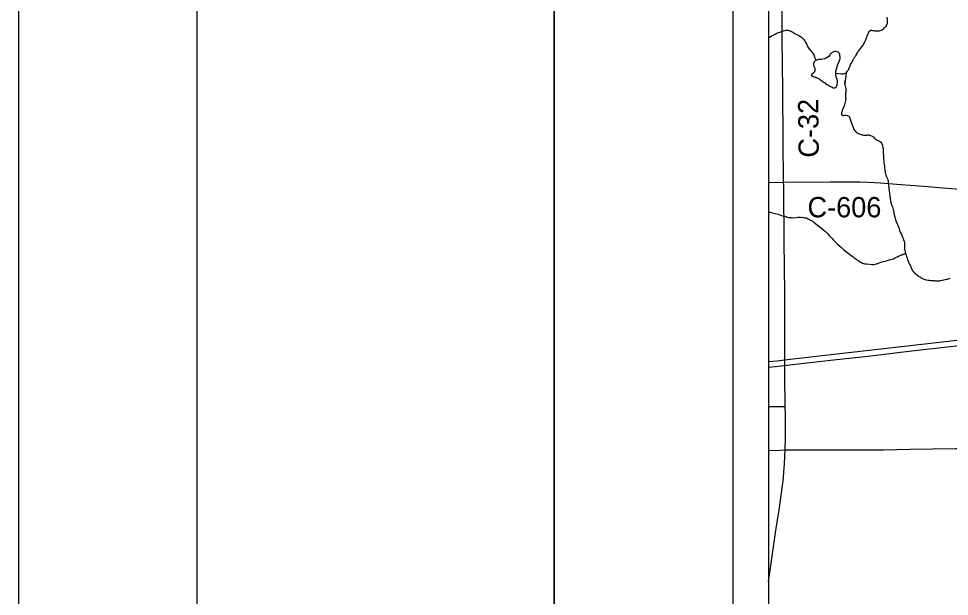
# Model space of a CAD drawing. Extents: x -10.1 to 68, y -9.5 to 29.2.
# Drawn here: x 0 to 2.607, y 18.464 to 20.082 of the extents above; entities that cross this region are included whole.
import ezdxf

# ---------------------------------------------------------------- set-up
doc = ezdxf.new("R2010")
doc.units = 0
for name, color, linetype in [('GM_X_County_Road', 7, 'Continuous'), ('GM_X_County_Road_Text', 7, 'Continuous'), ('GM_X_Minor_Lake', 7, 'Continuous'), ('GM_X_Minor_River', 7, 'Continuous'), ('GM_X_Township_Road', 7, 'Continuous'), ('GM_X_Township_Subdivision', 7, 'Continuous'), ('GM_X_US_Route', 7, 'Continuous'), ('SH_Border', 7, 'Continuous'), ('SH_Cut_Line', 7, 'Continuous'), ('SH_Data', 7, 'Continuous')]:
    doc.layers.add(name, color=color, linetype=linetype)

msp = doc.modelspace()

# ---------------------------------------------------------------- linework, layer by layer
at = {"layer": 'GM_X_County_Road'}
for points in [[(2.1422, 19.6238), (2.1411, 19.7415), (2.1397, 19.8811), (2.1388, 19.955), (2.1384, 20.0244), (2.1379, 20.0776), (2.1367, 20.1872), (2.1367, 20.2668), (2.1372, 20.2932), (2.1361, 20.3491), (2.1363, 20.463), (2.1363, 20.582), (2.1367, 20.6308), (2.1363, 20.7113), (2.135, 20.874), (2.1349, 20.9)], [(2.1, 18.5059), (2.1027, 18.5248), (2.121, 18.6486), (2.1296, 18.7065), (2.1357, 18.7465), (2.1393, 18.7746), (2.1416, 18.7961), (2.1432, 18.8126), (2.1445, 18.8343), (2.1459, 18.8565), (2.147, 18.8742), (2.1474, 18.9085), (2.1472, 18.9722), (2.1468, 18.9952), (2.1462, 19.0809), (2.146, 19.1106), (2.146, 19.1263), (2.146, 19.1505), (2.1458, 19.2221), (2.1455, 19.313), (2.1443, 19.458), (2.1441, 19.4842), (2.1428, 19.5833), (2.1426, 19.6156), (2.1422, 19.6238)], [(2.1, 19.6231), (2.1422, 19.6238)], [(2.1422, 19.6238), (2.1422, 19.6238), (2.2738, 19.6243), (2.319, 19.6243), (2.3555, 19.6243), (2.3801, 19.6237), (2.4129, 19.6217), (2.4718, 19.6171), (2.5471, 19.6113), (2.5767, 19.6089), (2.6354, 19.6041)]]:
    msp.add_lwpolyline(points, dxfattribs=at)
at = {"layer": 'GM_X_Minor_Lake'}
for points in [[(2.2196, 19.9229), (2.2219, 19.9214), (2.2245, 19.9198), (2.2272, 19.9191), (2.2294, 19.9183), (2.2317, 19.9172), (2.234, 19.9168), (2.2362, 19.916), (2.2385, 19.9145), (2.2408, 19.9138), (2.2431, 19.9119), (2.2457, 19.9103), (2.248, 19.9084), (2.2506, 19.9065), (2.2529, 19.905), (2.2559, 19.9031), (2.2586, 19.9016), (2.2608, 19.8993), (2.2635, 19.8974), (2.2665, 19.8959), (2.2692, 19.894), (2.2714, 19.8929), (2.2741, 19.8914), (2.2763, 19.8902), (2.2786, 19.8895), (2.2813, 19.8883), (2.2835, 19.8876), (2.2862, 19.8879), (2.2892, 19.8895), (2.2907, 19.8917), (2.2923, 19.8963), (2.2926, 19.8989), (2.293, 19.9012), (2.293, 19.9061), (2.2919, 19.913), (2.2908, 19.9153), (2.29, 19.9175), (2.2896, 19.9198), (2.2889, 19.9221), (2.2885, 19.9244), (2.2889, 19.9278), (2.2889, 19.9346), (2.29, 19.9414), (2.2912, 19.9441), (2.2919, 19.9467), (2.2923, 19.9494), (2.2938, 19.9517), (2.2946, 19.9547), (2.2961, 19.957), (2.2969, 19.9596), (2.2976, 19.9619), (2.2991, 19.9642), (2.2995, 19.9668), (2.3003, 19.9691), (2.3007, 19.9718), (2.3003, 19.9744), (2.2999, 19.9767), (2.2999, 19.979), (2.2995, 19.9813), (2.2988, 19.9835), (2.2969, 19.9862), (2.2946, 19.9877), (2.292, 19.9885), (2.2897, 19.9892), (2.287, 19.99), (2.2846, 19.99)], [(2.2594, 19.9695), (2.2564, 19.9688), (2.2473, 19.9672), (2.2446, 19.9669), (2.2397, 19.9669), (2.2352, 19.9654), (2.2329, 19.9642), (2.2302, 19.9627), (2.228, 19.9604), (2.2257, 19.9559), (2.2257, 19.9536), (2.2261, 19.9513), (2.2268, 19.949), (2.2283, 19.9468), (2.2291, 19.9445), (2.2302, 19.9422), (2.2302, 19.9377), (2.2298, 19.9354), (2.2287, 19.9327), (2.2276, 19.9305), (2.2253, 19.9286), (2.223, 19.9267), (2.22, 19.9252), (2.2196, 19.9229)], [(2.2692, 19.9757), (2.2594, 19.9695)], [(2.2846, 19.99), (2.2802, 19.9881), (2.278, 19.9866), (2.2753, 19.9843), (2.273, 19.9824), (2.2719, 19.9798), (2.2692, 19.9757)]]:
    msp.add_lwpolyline(points, dxfattribs=at)
at = {"layer": 'GM_X_Minor_River'}
for points in [[(2.4316, 20.0855), (2.4321, 20.0805), (2.4325, 20.0775), (2.4325, 20.0756), (2.4326, 20.0737), (2.4322, 20.0706), (2.4319, 20.0684), (2.4305, 20.063), (2.4279, 20.0588), (2.4253, 20.0557), (2.4234, 20.0545), (2.4212, 20.0518), (2.4189, 20.0503), (2.417, 20.0491), (2.4144, 20.0479), (2.4118, 20.0471), (2.4099, 20.0467), (2.4068, 20.0463), (2.4049, 20.0466), (2.4026, 20.0466), (2.4, 20.0465), (2.3977, 20.0469), (2.3947, 20.0476), (2.3924, 20.0476), (2.3897, 20.0487), (2.3874, 20.0494), (2.3837, 20.0463), (2.3814, 20.0443), (2.377, 20.0359), (2.3755, 20.0332), (2.3744, 20.0298), (2.3733, 20.0271), (2.3723, 20.024), (2.3712, 20.0213), (2.3697, 20.0179), (2.3682, 20.0152), (2.3667, 20.0129), (2.3657, 20.0098), (2.3634, 20.0068), (2.3612, 20.0037), (2.3593, 20.0018), (2.3575, 19.9991), (2.3556, 19.9964), (2.3541, 19.9945), (2.3523, 19.9914), (2.3512, 19.9895), (2.3497, 19.9875), (2.3475, 19.9852), (2.3468, 19.9822), (2.3438, 19.9772), (2.3416, 19.9733), (2.3393, 19.971), (2.3382, 19.9691), (2.3371, 19.9672), (2.3356, 19.9652), (2.3349, 19.9618), (2.3327, 19.9587), (2.3309, 19.9564), (2.3301, 19.9541), (2.3287, 19.9514), (2.3276, 19.9488), (2.3265, 19.9461), (2.3254, 19.9434), (2.3246, 19.9411), (2.3232, 19.9384), (2.3221, 19.9365), (2.3198, 19.9334), (2.3172, 19.9311), (2.3173, 19.9292), (2.3112, 19.9272), (2.3082, 19.926), (2.3036, 19.9259), (2.2889, 19.9278)], [(2.1, 20.0277), (2.1033, 20.0299), (2.1085, 20.0338), (2.1149, 20.0365), (2.1191, 20.0385), (2.1232, 20.0405), (2.1277, 20.0425), (2.1323, 20.0441), (2.1364, 20.046), (2.1417, 20.0476), (2.1462, 20.0488), (2.1493, 20.0493), (2.1515, 20.0493), (2.1534, 20.049), (2.1561, 20.0486), (2.1584, 20.0479), (2.1615, 20.0472), (2.1641, 20.0457), (2.1684, 20.0435), (2.1737, 20.0402), (2.181, 20.0365), (2.1871, 20.0332), (2.1921, 20.0298), (2.1968, 20.0253), (2.201, 20.0205), (2.2042, 20.0137), (2.2073, 20.0092), (2.2085, 20.0054), (2.2097, 20.0031), (2.2128, 19.9975), (2.219, 19.9911), (2.2225, 19.9866), (2.2252, 19.9832), (2.2271, 19.9802), (2.2283, 19.9772), (2.2291, 19.9742), (2.23, 19.9711), (2.2333, 19.9644)], [(2.3172, 19.9292), (2.3139, 19.8999), (2.315, 19.9079), (2.3139, 19.8999), (2.3136, 19.8972), (2.314, 19.8949), (2.3144, 19.893), (2.3153, 19.89), (2.3168, 19.8855), (2.3169, 19.8832), (2.3173, 19.8813), (2.3169, 19.8794), (2.317, 19.8756), (2.3155, 19.8725), (2.3156, 19.8702), (2.3156, 19.8676), (2.3157, 19.8641), (2.3161, 19.8607), (2.3162, 19.8577), (2.3158, 19.8543), (2.3155, 19.8512), (2.3148, 19.8474), (2.3137, 19.8436), (2.3127, 19.8398), (2.3116, 19.8367), (2.3105, 19.834), (2.3065, 19.8241), (2.305, 19.821), (2.3043, 19.8191), (2.304, 19.8157), (2.3044, 19.8138), (2.3055, 19.8115), (2.3086, 19.8108), (2.3113, 19.8105), (2.3135, 19.8109), (2.3154, 19.8109), (2.3173, 19.8109), (2.3223, 19.8095), (2.3246, 19.8084), (2.3265, 19.8065), (2.3281, 19.8031), (2.3297, 19.7975), (2.3317, 19.7918), (2.3333, 19.7865), (2.3349, 19.7812), (2.3369, 19.777), (2.3385, 19.7733), (2.34, 19.7699), (2.3424, 19.7672), (2.3447, 19.7646), (2.3474, 19.762), (2.3512, 19.7605), (2.3543, 19.7591), (2.357, 19.758), (2.3593, 19.7569), (2.3619, 19.7562), (2.3642, 19.7558), (2.3665, 19.7555), (2.3692, 19.7551), (2.3714, 19.7555), (2.3737, 19.7556), (2.376, 19.7556), (2.3779, 19.756), (2.3813, 19.7561), (2.3832, 19.7557), (2.3859, 19.7546), (2.3889, 19.7536), (2.3947, 19.7495), (2.3966, 19.7472), (2.4001, 19.7442), (2.402, 19.7431), (2.4043, 19.7416), (2.407, 19.7402), (2.4097, 19.7383), (2.412, 19.7372), (2.4143, 19.7357), (2.4162, 19.7331), (2.4178, 19.7304), (2.419, 19.7278), (2.4194, 19.7248), (2.4202, 19.721), (2.4207, 19.7176), (2.4211, 19.7157), (2.4211, 19.7126), (2.4212, 19.7103), (2.4212, 19.7084), (2.4213, 19.705), (2.4217, 19.7005), (2.4218, 19.6955), (2.4223, 19.6914), (2.4223, 19.6876), (2.4228, 19.6838), (2.4228, 19.6803), (2.4233, 19.6769), (2.4241, 19.6731), (2.4245, 19.669), (2.425, 19.6659), (2.425, 19.6625), (2.4258, 19.6595), (2.4259, 19.6572), (2.4263, 19.6545)], [(2.4263, 19.6545), (2.4267, 19.6515), (2.4271, 19.6488), (2.4279, 19.647), (2.4284, 19.6451), (2.4295, 19.6417), (2.4315, 19.6371), (2.4323, 19.6352), (2.4335, 19.633), (2.4343, 19.6307), (2.4347, 19.6284), (2.4352, 19.6243), (2.4356, 19.6193), (2.4364, 19.6151), (2.4369, 19.611), (2.4374, 19.6045), (2.4382, 19.5996), (2.4387, 19.5943), (2.4392, 19.5897), (2.4396, 19.5863), (2.44, 19.5829), (2.4408, 19.5799), (2.4409, 19.5768), (2.4413, 19.5745), (2.4417, 19.5719), (2.4422, 19.5689), (2.443, 19.5647), (2.4446, 19.5613), (2.4458, 19.5583), (2.447, 19.5549), (2.4482, 19.5511), (2.4494, 19.5473), (2.4502, 19.5435), (2.4506, 19.5408), (2.451, 19.5386), (2.4514, 19.5363), (2.4519, 19.5329), (2.4527, 19.5283), (2.4543, 19.5234), (2.4555, 19.5193), (2.4567, 19.5159), (2.4579, 19.5125), (2.4591, 19.5098), (2.4599, 19.5075), (2.4611, 19.5049), (2.4623, 19.5015), (2.4638, 19.4989), (2.4647, 19.4958), (2.4658, 19.4928), (2.4667, 19.489), (2.4682, 19.4864), (2.469, 19.4837), (2.4702, 19.4811), (2.4714, 19.4784), (2.473, 19.475), (2.4757, 19.4698), (2.4773, 19.4656), (2.4785, 19.4618), (2.4797, 19.4599), (2.4801, 19.4577), (2.4805, 19.4558), (2.4809, 19.4539), (2.481, 19.4512), (2.481, 19.4486), (2.4811, 19.4451), (2.4811, 19.4406), (2.4812, 19.436), (2.482, 19.4322), (2.4825, 19.4277), (2.4841, 19.4239), (2.4853, 19.4194), (2.4865, 19.4156), (2.4881, 19.4114), (2.4897, 19.4073), (2.4913, 19.4027), (2.4933, 19.3982), (2.4952, 19.3944), (2.4968, 19.3918), (2.498, 19.3891), (2.4992, 19.385), (2.5008, 19.3812), (2.5023, 19.3782), (2.5031, 19.3763), (2.5047, 19.374), (2.5066, 19.3722), (2.5085, 19.3699), (2.5112, 19.3673), (2.5143, 19.3651), (2.517, 19.3632), (2.5193, 19.3617), (2.5216, 19.3599), (2.5247, 19.3584), (2.527, 19.3569), (2.5293, 19.3554), (2.5316, 19.3543), (2.5335, 19.3532), (2.5362, 19.3521), (2.5385, 19.3514), (2.5408, 19.3507), (2.5427, 19.3499), (2.5469, 19.3492)], [(2.1, 19.5412), (2.1, 19.5412), (2.1039, 19.5401), (2.1069, 19.539), (2.1115, 19.5376), (2.1187, 19.5362), (2.1271, 19.5337), (2.1321, 19.5322), (2.1363, 19.53), (2.142, 19.5282), (2.1489, 19.5272), (2.1527, 19.5261), (2.1565, 19.525), (2.1599, 19.5247), (2.1626, 19.5247), (2.1653, 19.524), (2.1675, 19.524), (2.1774, 19.525), (2.182, 19.5254), (2.1865, 19.5259), (2.1895, 19.5259), (2.1937, 19.5252), (2.1956, 19.5253), (2.2002, 19.5242), (2.2029, 19.5239), (2.2055, 19.5235), (2.2074, 19.5228), (2.2097, 19.5221), (2.2124, 19.5198), (2.2178, 19.5173), (2.2224, 19.5151), (2.2266, 19.5121), (2.2316, 19.508), (2.2374, 19.5035), (2.2436, 19.4987), (2.2493, 19.4942), (2.2547, 19.4897), (2.2601, 19.4853), (2.2651, 19.48), (2.2702, 19.4744), (2.2771, 19.4673), (2.2822, 19.4613), (2.2876, 19.4553), (2.2934, 19.4504), (2.2988, 19.4456), (2.3045, 19.4411), (2.3103, 19.4351), (2.3184, 19.4284), (2.3257, 19.4228), (2.3315, 19.4187), (2.3365, 19.4154), (2.3403, 19.4117), (2.3446, 19.4087), (2.3477, 19.4061), (2.3507, 19.4042), (2.353, 19.4031), (2.3553, 19.4013), (2.358, 19.3998), (2.3603, 19.3987), (2.3634, 19.3972)], [(2.3634, 19.3972), (2.3664, 19.3961), (2.3699, 19.3954), (2.3752, 19.3947), (2.3908, 19.3935), (2.395, 19.3935), (2.3984, 19.394), (2.4021, 19.3952), (2.4078, 19.3972), (2.415, 19.3996), (2.4218, 19.4012), (2.4275, 19.4028), (2.4328, 19.4048), (2.4384, 19.406), (2.4422, 19.4069), (2.446, 19.4081), (2.4498, 19.4093), (2.4532, 19.4112), (2.4569, 19.4128), (2.4603, 19.4144), (2.4633, 19.416), (2.4663, 19.4179), (2.4697, 19.4191), (2.4724, 19.4199), (2.4743, 19.4207), (2.4769, 19.4219), (2.4792, 19.4231), (2.4811, 19.4235), (2.4822, 19.4239), (2.4822, 19.4235)], [(2.5469, 19.3492), (2.551, 19.3489), (2.5549, 19.3486), (2.5613, 19.3483), (2.564, 19.348), (2.5666, 19.3477), (2.5689, 19.3473), (2.572, 19.3474), (2.5746, 19.3474), (2.5769, 19.3475), (2.5792, 19.3479), (2.5818, 19.3487), (2.5867, 19.3495), (2.5909, 19.3507), (2.5954, 19.3516), (2.5989, 19.352), (2.6015, 19.3524), (2.6041, 19.3532), (2.6064, 19.354), (2.6087, 19.3548)]]:
    msp.add_lwpolyline(points, dxfattribs=at)
at = {"layer": 'GM_X_Township_Road'}
for points in [[(2.1, 18.8729), (2.1319, 18.8735), (2.147, 18.8742)], [(2.147, 18.8742), (2.196, 18.8741), (2.2833, 18.8743), (2.3596, 18.8746), (2.4221, 18.8748), (2.4968, 18.876), (2.6233, 18.8782), (2.6751, 18.8784), (2.6959, 18.8784), (2.7021, 18.878), (2.7058, 18.878)]]:
    msp.add_lwpolyline(points, dxfattribs=at)
at = {"layer": 'GM_X_Township_Subdivision'}
msp.add_lwpolyline([(2.1, 18.9953), (2.1468, 18.9952)], dxfattribs=at)
at = {"layer": 'GM_X_US_Route'}
for points in [[(2.1, 19.1212), (2.124, 19.1236), (2.146, 19.1263), (2.1531, 19.1272), (2.2914, 19.1431), (2.4882, 19.1654), (2.7265, 19.1925), (2.7818, 19.199), (2.8224, 19.2046), (2.8618, 19.2106), (2.9008, 19.2166), (2.9664, 19.2271), (2.9778, 19.2289)], [(2.1512, 19.1113), (2.2407, 19.1215), (2.2903, 19.127), (2.3709, 19.136), (2.4933, 19.1502), (2.7328, 19.1774), (2.796, 19.1853), (2.8281, 19.1896), (2.8922, 19.1992), (2.9619, 19.2104), (2.9744, 19.2123)], [(2.1, 19.1056), (2.146, 19.1106), (2.1512, 19.1113)]]:
    msp.add_lwpolyline(points, dxfattribs=at)
at = {"layer": 'SH_Border'}
for points in [[(0.5, 21.5), (1.5, 21.5), (1.5, 0.5), (0.5, 0.5)], [(1.5, 21.5), (33.5, 21.5), (33.5, 0.5), (1.5, 0.5)]]:
    msp.add_lwpolyline(points, close=True, dxfattribs=at)
at = {"layer": 'SH_Cut_Line'}
msp.add_lwpolyline([(0, 0), (34, 0), (34, 22), (0, 22)], close=True, dxfattribs=at)
at = {"layer": 'SH_Data'}
for p, q in [((2, 21), (2, 14)), ((2.1, 20.9), (2.1, 14.1))]:
    msp.add_line(p, q, dxfattribs=at)

# ---------------------------------------------------------------- texts
at = {"layer": 'GM_X_County_Road_Text'}
for s, rotation, p in [('C-32', 90.6858, (2.2413, 19.6927)), ('C-606', 0, (2.2092, 19.5253))]:
    msp.add_text(s, height=0.05682, rotation=rotation, dxfattribs=at).set_placement(p)

doc.saveas('drawing.dxf')
